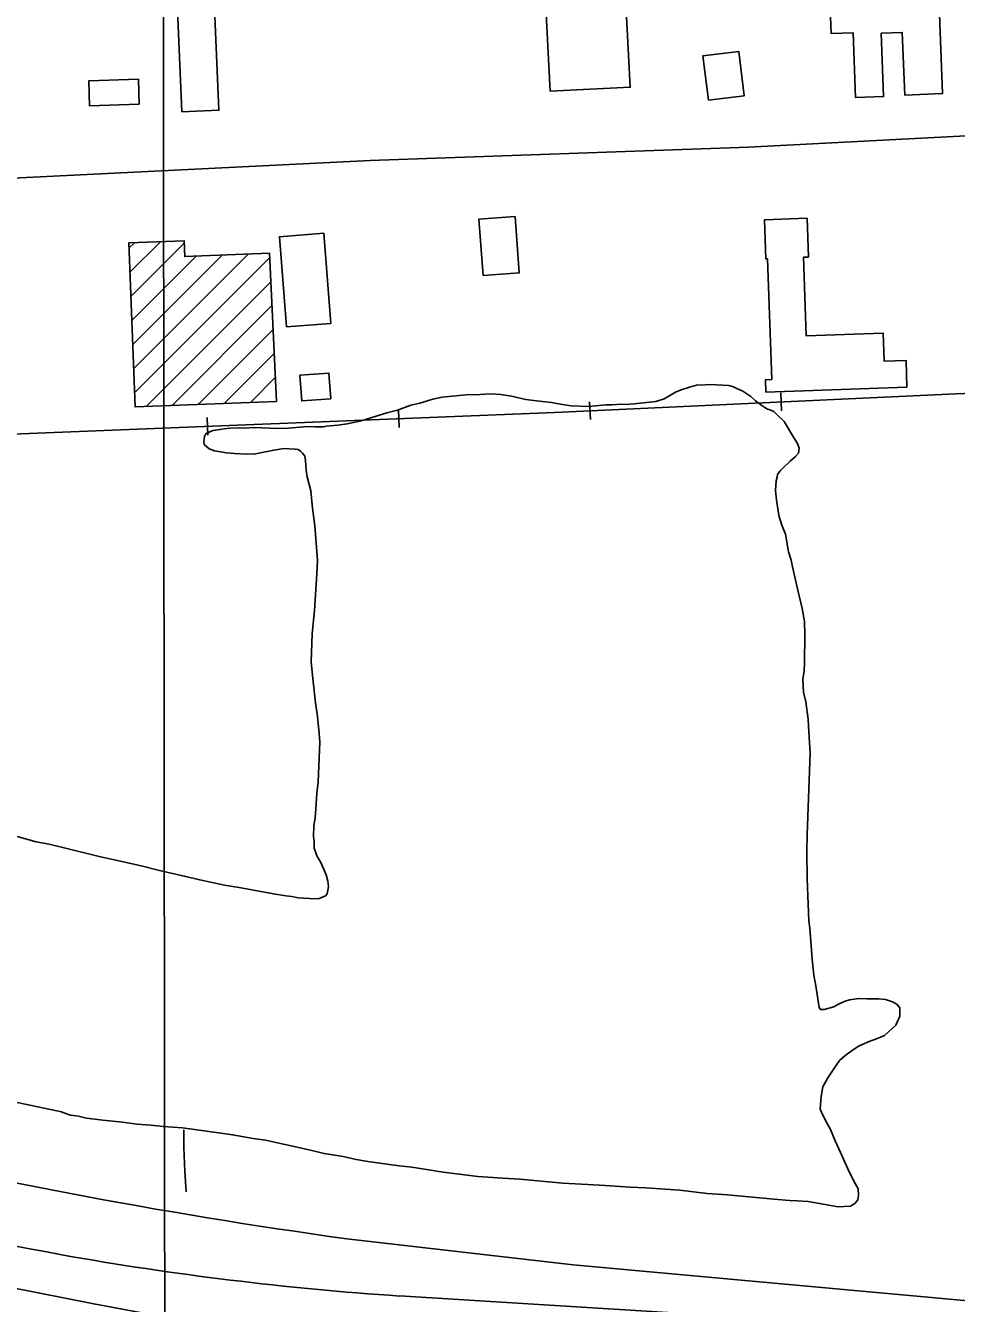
# Model space of a CAD drawing. Extents: x 3297716 to 3335574, y 688621 to 713991.
# Drawn here: x 3317403 to 3318716, y 705707 to 707510 of the extents above; entities that cross this region are included whole.
import ezdxf

# ---------------------------------------------------------------- set-up
doc = ezdxf.new("R2010")
doc.units = 0
for name, color, linetype in [('V-BLDG-OTLN', 7, 'Continuous'), ('V-GRID-MAJR', 7, 'Continuous'), ('V-RAIL-TRAK', 7, 'Continuous'), ('V-ROAD-CNTR', 7, 'Continuous'), ('V-SITE-VEGE', 7, 'Continuous'), ('V-TOPO-SHOR', 7, 'Continuous')]:
    doc.layers.add(name, color=color, linetype=linetype)

msp = doc.modelspace()

# ---------------------------------------------------------------- linework, layer by layer
at = {"layer": 'V-BLDG-OTLN'}
for p, q in [((3317548.5, 707196), (3317556.1, 707203.6)), ((3317549.9, 707162), (3317592.9, 707205)), ((3317551.2, 707127.9), (3317626.3, 707203.1)), ((3317552.5, 707093.9), (3317643.4, 707184.8)), ((3317553.8, 707059.9), (3317680.2, 707186.2)), ((3317555.1, 707025.8), (3317717, 707187.7)), ((3317556.5, 706991.8), (3317747, 707182.3)), ((3317572.6, 706972.6), (3317748.6, 707148.6)), ((3317609.4, 706974), (3317750.2, 707114.9)), ((3317646.2, 706975.5), (3317751.9, 707081.1)), ((3317683, 706976.9), (3317753.5, 707047.4)), ((3317719.8, 706978.3), (3317755.2, 707013.7)), ((3317756.6, 706979.8), (3317756.8, 706980))]:
    msp.add_line(p, q, dxfattribs=at)
for points in [[(3318536, 707582.1), (3318689.8, 707588), (3318696.5, 707413.9), (3318643, 707411.9), (3318639.6, 707500.3), (3318609.8, 707499.1), (3318613.3, 707409.7), (3318573.8, 707408.2), (3318570.2, 707499.7), (3318539.3, 707498.5)], [(3318248.3, 707568.7), (3318255.8, 707423), (3318142.8, 707417.2), (3318135.3, 707562.9)], [(3317668.9, 707545.2), (3317675.4, 707390.4), (3317623.1, 707388.2), (3317616.6, 707543)], [(3318366.1, 707404.7), (3318358.3, 707467.2), (3318408.8, 707473.5), (3318416.6, 707411)], [(3317563.1, 707399), (3317492.8, 707396.8), (3317491.7, 707431.9), (3317562, 707434.2)], [(3318048.2, 707157.2), (3318042.1, 707236.6), (3318093.2, 707240.5), (3318099.2, 707161.1)], [(3318646.2, 707000), (3318447.3, 706992.9), (3318446.7, 707010.3), (3318455.4, 707010.7), (3318449.4, 707180.9), (3318447.2, 707180.8), (3318445.2, 707235.9), (3318505.2, 707238.1), (3318507.2, 707183.4), (3318500.2, 707183.1), (3318504.2, 707072.1), (3318612.8, 707076), (3318614.2, 707036.5), (3318644.9, 707037.6)], [(3317770.6, 707084.9), (3317760.8, 707212), (3317823.5, 707216.9), (3317833.4, 707089.8)], [(3317756.8, 706979.8), (3317557.2, 706972), (3317548.3, 707203.3), (3317626.2, 707206.3), (3317627.1, 707184.1), (3317746.7, 707188.8)], [(3317789.8, 707016.7), (3317830.6, 707019.7), (3317833.3, 706983.5), (3317792.4, 706980.5)]]:
    msp.add_lwpolyline(points, close=True, dxfattribs=at)
at = {"layer": 'V-GRID-MAJR'}
msp.add_spline([(3317610.9, 694015.5), (3317607.8, 697042.8), (3317601.6, 703104.4), (3317595.4, 709166), (3317592.3, 712200.3)], degree=3, dxfattribs=at)
at = {"layer": 'V-RAIL-TRAK'}
for points in [[(3319087.8, 707006.1), (3318715.8, 706990.5), (3318149.1, 706964.3), (3317360.2, 706932.6), (3316916.1, 706913.7), (3316426.5, 706891.7), (3316132.3, 706878.7), (3315989.8, 706875.6)], [(3319087.8, 707006.1), (3318715.8, 706990.5), (3318149.1, 706964.3), (3317360.2, 706932.6)], [(3318469.2, 706966.6), (3318468, 706991.6)], [(3317929.6, 706943), (3317928.6, 706967.9)], [(3318199.5, 706954.1), (3318198.3, 706979.1)], [(3317659.8, 706932.1), (3317658.8, 706957.1)], [(3317930.4, 705717.9), (3318361.7, 705691.4), (3318778.6, 705658), (3319034.5, 705652.3), (3319478.5, 705623.2), (3319985.7, 705589.1), (3320386.9, 705563.5), (3320860.8, 705530.9), (3321334.4, 705494.6), (3322125.8, 705446)]]:
    msp.add_lwpolyline(points, dxfattribs=at)
at = {"layer": 'V-ROAD-CNTR'}
for points in [[(3319461.8, 707383.9), (3318955.9, 707366.1), (3318422.5, 707338.6), (3317888.7, 707319.7), (3317346.7, 707292.6), (3316829.1, 707277), (3316283.4, 707246.7), (3316133.7, 707242.5), (3315685.5, 707223.5)], [(3322115.8, 705493.9), (3320841.6, 705566.1), (3320291.9, 705598.3), (3319924, 705625.1), (3319456.3, 705654), (3319040.1, 705682.4), (3318758.1, 705708.9), (3318175.1, 705761.8), (3317855.7, 705798.6)]]:
    msp.add_lwpolyline(points, dxfattribs=at)
for centre, radius, start, end in [((3318724, 712767.6), 7105.9, 253.4196, 259.70341), ((3318932.6, 713603.3), 7878.7, 256.3666, 262.14383), ((3318224.9, 710121.4), 4413.4, 259.9403, 266.1747)]:
    msp.add_arc(centre, radius, start, end, dxfattribs=at)
at = {"layer": 'V-SITE-VEGE'}
for points in [[(3317826.7, 706312), (3317819, 706329.2), (3317813.5, 706338.5), (3317811.8, 706344.4), (3317810, 706349.7), (3317809.7, 706358.8), (3317808.7, 706366), (3317809.3, 706380.9), (3317811.1, 706392.6), (3317812.2, 706404.9), (3317813.7, 706426.9), (3317815.6, 706442.5), (3317817.8, 706499.6), (3317817, 706511.3), (3317814.7, 706535.5), (3317811.5, 706554.5), (3317807.7, 706589.1), (3317805.4, 706611.9), (3317806.9, 706652.2), (3317810.1, 706684.6), (3317813.5, 706736.4), (3317814.3, 706755.9), (3317810.9, 706804.2), (3317807.4, 706829), (3317805.1, 706853.8), (3317802.8, 706862.4), (3317800, 706873.5), (3317798.4, 706882.7), (3317797.7, 706896.4), (3317796.6, 706902.3), (3317793.5, 706906.9), (3317790.4, 706909.7), (3317787.2, 706911.7), (3317782.7, 706912.6), (3317767.1, 706913.2), (3317752.7, 706911.1), (3317743.5, 706908.9), (3317727.1, 706905.6), (3317714.8, 706905.5), (3317697.3, 706906.2), (3317686.2, 706907.2), (3317669.4, 706909.9), (3317661.8, 706912.8), (3317654.8, 706918.9), (3317654.3, 706922.1), (3317655.3, 706930.6), (3317657.4, 706934.4), (3317666.7, 706938.6), (3317670.6, 706939.1), (3317683, 706941.2), (3317690.9, 706942.2), (3317703.9, 706942.3), (3317711.7, 706942), (3317725.3, 706942.8), (3317758.5, 706941.5), (3317773.4, 706942.2), (3317800.2, 706944.4), (3317810.6, 706944), (3317822.9, 706944.1), (3317826.9, 706944.6), (3317843.2, 706946), (3317856.2, 706948), (3317875.9, 706952.5), (3317889.7, 706956.5), (3317912.1, 706963.4), (3317927.2, 706967.4), (3317946.4, 706974.4), (3317958.8, 706977.2), (3317977.3, 706983), (3317990.4, 706985.7), (3318009.9, 706987.5), (3318023.7, 706988.9), (3318043.8, 706989.4), (3318058.8, 706990.2), (3318073.1, 706989.6), (3318088, 706987.1), (3318108.6, 706982.4), (3318123.5, 706980.5), (3318144.8, 706978.3), (3318157.1, 706975.9), (3318172.6, 706973.3), (3318196.6, 706972.4), (3318207.1, 706973.3), (3318221.4, 706974.7), (3318229.9, 706975), (3318243.6, 706975.8), (3318248.1, 706975.6), (3318261.1, 706976.4), (3318291.8, 706979.7), (3318303.7, 706983.2), (3318319.7, 706992.9), (3318327.6, 706995.9), (3318339.4, 707000), (3318349.3, 707002.8), (3318361.7, 707003), (3318368.8, 707003.4), (3318394.8, 707002.3), (3318400, 707000.8), (3318414.6, 706994.4), (3318426.1, 706986.8), (3318432.3, 706980.7)], [(3318432.3, 706980.7), (3318441.2, 706973.9), (3318445.6, 706971.1), (3318449.4, 706969), (3318452, 706968.2), (3318458.4, 706965.4), (3318462.8, 706961.3), (3318472.8, 706951.2), (3318486.2, 706929.2), (3318491.7, 706920.5), (3318494.1, 706913.9), (3318493.1, 706906.8), (3318489, 706901.8), (3318481.6, 706895.5), (3318470.9, 706885.6), (3318467.5, 706881.8), (3318463.4, 706876.8), (3318463.2, 706872.9), (3318461.7, 706867.7), (3318460.5, 706854.1), (3318462, 706841.1), (3318465.6, 706818.8), (3318469.6, 706805), (3318475, 706792.4), (3318479.2, 706767.6), (3318482.7, 706755.7), (3318484.9, 706746.5), (3318492.1, 706713.7), (3318498.2, 706687.5), (3318501.4, 706669.1), (3318502, 706650.9), (3318501.7, 706610.6), (3318501.2, 706599.6), (3318499.5, 706587.3), (3318500.1, 706569.7), (3318503.4, 706555.9), (3318507, 706531.7), (3318507.6, 706513.5), (3318509.7, 706484.2), (3318505.2, 706368.6), (3318504.9, 706344.6), (3318505.4, 706306.8), (3318506.3, 706282.1), (3318507.6, 706246.9), (3318509.1, 706236.5), (3318512.6, 706192.8), (3318515, 706170.6), (3318517.6, 706155.5), (3318522.3, 706124.8), (3318524.1, 706122.1), (3318529.3, 706121.9), (3318543.1, 706125.9), (3318549.8, 706129.5), (3318559, 706133.7), (3318565, 706135.4), (3318578.1, 706137.5), (3318589.7, 706137.1), (3318606, 706137.1), (3318615.7, 706136), (3318626, 706133), (3318632.3, 706128.9), (3318636, 706124.2), (3318636.2, 706112.5), (3318630.5, 706099.7), (3318614.4, 706085.4), (3318603.1, 706080.6)], [(3317390.6, 706366.2), (3317417.6, 706358.6), (3317435.7, 706355.3), (3317457, 706349.9), (3317508.5, 706337.5), (3317532.3, 706332), (3317567.8, 706324.1), (3317591.6, 706318), (3317626.4, 706310.1), (3317648.3, 706304.7), (3317683.1, 706297.5), (3317703.8, 706294.1), (3317752.2, 706285), (3317769.7, 706282.4), (3317778.1, 706281.4), (3317787.1, 706279.7), (3317803.3, 706278.4), (3317815.7, 706278), (3317825.6, 706282.1), (3317828.3, 706285.3), (3317830, 706295.6), (3317829, 706302.8), (3317826.7, 706312)], [(3318603.1, 706080.6), (3318591.3, 706076.5), (3318585.3, 706073.5), (3318578.7, 706070.5), (3318569.3, 706064.4), (3318558.6, 706056.4), (3318551.2, 706050.1), (3318545.7, 706042.6), (3318534.6, 706025.4), (3318527.6, 706012.7), (3318525.2, 705999.1), (3318523.8, 705981.6), (3318527.4, 705973.1), (3318533.4, 705961.1), (3318538.3, 705952.5), (3318544.8, 705936.6), (3318550.2, 705925.3), (3318565.2, 705892.2), (3318573, 705876.3), (3318577.3, 705869), (3318577.6, 705859.9), (3318576.7, 705853.4), (3318572.6, 705848.4), (3318566.6, 705844.7), (3318549, 705843.5), (3318507, 705851), (3318491.4, 705852.2), (3318480.4, 705852.7), (3318458.4, 705854.2), (3318392.9, 705860.6), (3318364.4, 705862.4), (3318325.6, 705867.2), (3318277.6, 705870.4), (3318255.5, 705871.2), (3318220.5, 705873.9), (3318195.8, 705874.9), (3318160.8, 705876.9), (3318099.9, 705882.5), (3318075.9, 705884.1), (3318040.9, 705886.2), (3317991.7, 705892.6), (3317947.8, 705899.6), (3317929.6, 705901.6), (3317885.7, 705907.8), (3317868.9, 705910.5), (3317850.8, 705914.4), (3317823.7, 705918.7), (3317806.3, 705923.3), (3317781.8, 705928.8), (3317766.3, 705932), (3317741.2, 705937.6), (3317723.7, 705940.2), (3317694.7, 705945.2), (3317674.6, 705948), (3317624.2, 705955.2), (3317596.9, 705956.9), (3317579.5, 705958.9), (3317559.4, 705960.3), (3317539.3, 705963), (3317511.5, 705966.1), (3317488.8, 705968.9), (3317477.2, 705971.3), (3317466.2, 705973.1), (3317455.3, 705976.7), (3317453.4, 705977.5), (3317314.8, 706007)]]:
    msp.add_lwpolyline(points, dxfattribs=at)
at = {"layer": 'V-TOPO-SHOR'}
for points in [[(3317629.4, 705864.6), (3317627.1, 705893.4), (3317626.1, 705927.1), (3317625.7, 705943.6), (3317626.1, 705952.3)], [(3318110.3, 705649.2), (3317991, 705655.4), (3317863.4, 705662.9), (3317785.5, 705669.5), (3317727, 705675.1), (3317643.9, 705681.9), (3317584.3, 705690.9), (3317498.8, 705706.6), (3317380, 705730.2), (3317249.5, 705757.2), (3317180.1, 705772.4), (3317071.2, 705798.2), (3316891.4, 705843.1), (3316821.1, 705858.3), (3316748.4, 705872.6)]]:
    msp.add_lwpolyline(points, dxfattribs=at)

doc.saveas('drawing.dxf')
